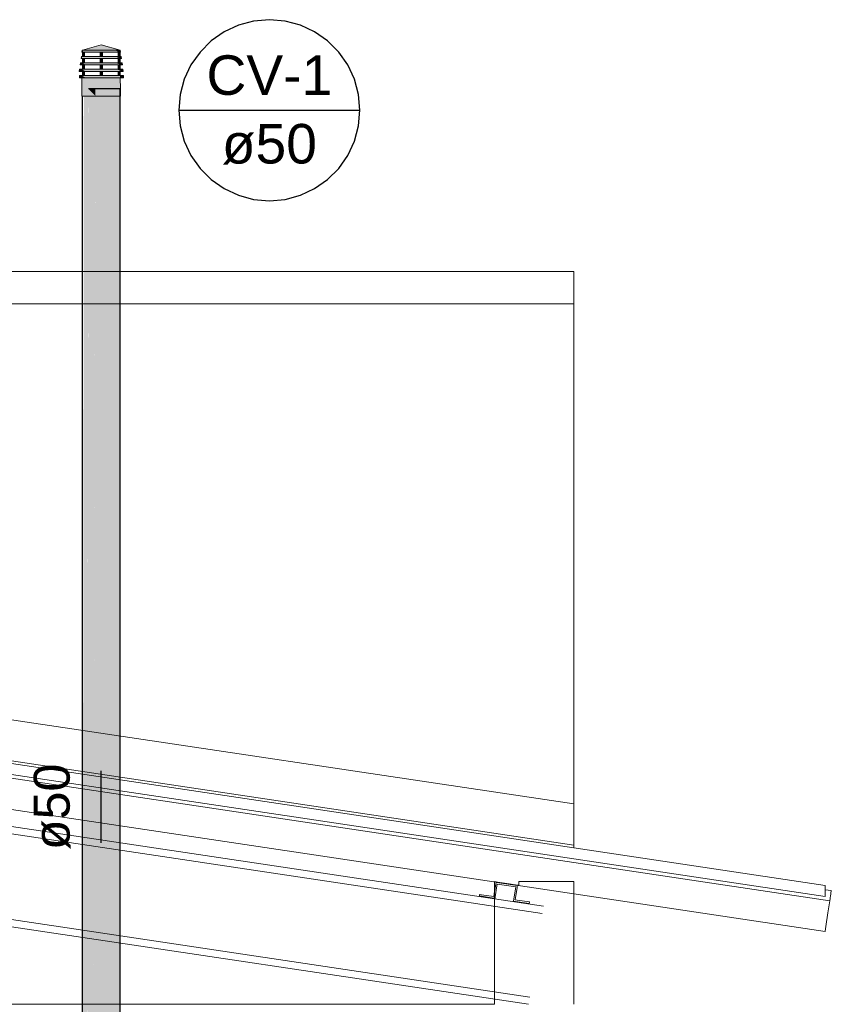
# Model space of a CAD drawing. Header units: millimetres. Extents: x -16331 to -10174, y -4135 to -3584.
# Tile 352 of 456: x -10256.27 to -10251.75, y -3956.25 to -3950.76. Entities that reach past the tile are written whole.
import ezdxf

# ---------------------------------------------------------------- set-up
doc = ezdxf.new("R2010")
doc.units = ezdxf.units.MM
for name, color, linetype, lineweight in [('CV-Colunas', 1, 'Continuous', 13), ('CV-Textos conduto', 7, 'Continuous', 5), ('DI-Elementos externos em corte', 9, 'Continuous', 18), ('DI-Elementos externos em vista', 9, 'Continuous', 5), ('IFC-Cobertura-Contorno', 253, 'Continuous', 5), ('IFC-Elemento construtivo genérico-Contorno', 253, 'Continuous', 5), ('IFC-Parede padrão-Contorno', 44, 'Continuous', 5), ('IFC-Parede-Contorno', 42, 'Continuous', 5)]:
    doc.layers.add(name, color=color, linetype=linetype, lineweight=lineweight)
for name, color, linetype in [('CV-Condutos', 1, 'Continuous'), ('CV-Indicação coluna', 7, 'Continuous'), ('CV-Sentido conduto', 7, 'Continuous')]:
    doc.layers.add(name, color=color, linetype=linetype)
doc.styles.add('Arial', font='arial.ttf', dxfattribs={"height": 100})

msp = doc.modelspace()

# ---------------------------------------------------------------- hatches: boundary and pattern name
at = {"layer": 'CV-Colunas', "linetype": 'Continuous'}
for points in [[(-10255.7104, -3950.9333), (-10255.8157, -3950.9035), (-10255.921, -3950.9333), (-10255.913, -3950.9333), (-10255.8902, -3950.9333), (-10255.856, -3950.9333), (-10255.8157, -3950.9333), (-10255.7754, -3950.9333), (-10255.7413, -3950.9333), (-10255.7185, -3950.9333)], [(-10255.921, -3950.9346), (-10255.9217, -3950.9333), (-10255.9233, -3950.9453), (-10255.921, -3950.9453), (-10255.9152, -3950.9453)], [(-10255.9152, -3950.9453), (-10255.909, -3950.9453), (-10255.909, -3950.9423), (-10255.909, -3950.9453), (-10255.8918, -3950.9453), (-10255.8569, -3950.9453), (-10255.8217, -3950.9453), (-10255.8157, -3950.9453), (-10255.8217, -3950.9435), (-10255.8563, -3950.9333), (-10255.8907, -3950.9333), (-10255.909, -3950.9333), (-10255.9136, -3950.9333), (-10255.9217, -3950.9333)], [(-10255.909, -3950.9688), (-10255.909, -3950.9453), (-10255.921, -3950.9453), (-10255.921, -3950.9688)], [(-10255.7163, -3950.9453), (-10255.7225, -3950.9423), (-10255.7408, -3950.9333), (-10255.7752, -3950.9333), (-10255.8097, -3950.9333), (-10255.8097, -3950.9435), (-10255.8097, -3950.9333), (-10255.8157, -3950.9333), (-10255.8563, -3950.9333), (-10255.8157, -3950.9453), (-10255.8097, -3950.9453), (-10255.7745, -3950.9453), (-10255.7396, -3950.9453), (-10255.7225, -3950.9453)], [(-10255.8097, -3950.9688), (-10255.8097, -3950.9453), (-10255.8217, -3950.9453), (-10255.8217, -3950.9688)], [(-10255.7097, -3950.9333), (-10255.7105, -3950.9333), (-10255.7178, -3950.9333), (-10255.7408, -3950.9333), (-10255.7163, -3950.9453), (-10255.7105, -3950.9453), (-10255.7105, -3950.9346), (-10255.7105, -3950.9453), (-10255.7081, -3950.9453)], [(-10255.7105, -3950.9688), (-10255.7105, -3950.9453), (-10255.7225, -3950.9453), (-10255.7225, -3950.9688)], [(-10255.9331, -3951.0164), (-10255.9242, -3951.0164), (-10255.921, -3951.0164), (-10255.909, -3951.0164), (-10255.8987, -3951.0164), (-10255.909, -3951.0112), (-10255.921, -3951.0052), (-10255.9226, -3951.0044), (-10255.9315, -3951.0044)], [(-10255.921, -3950.9786), (-10255.9266, -3950.9688), (-10255.9282, -3950.9808), (-10255.921, -3950.9808), (-10255.9197, -3950.9808)], [(-10255.9181, -3950.9688), (-10255.9266, -3950.9688), (-10255.9197, -3950.9808), (-10255.909, -3950.9808), (-10255.909, -3950.9758), (-10255.909, -3950.9808), (-10255.8953, -3950.9808), (-10255.8588, -3950.9808), (-10255.8217, -3950.9808), (-10255.8157, -3950.9808), (-10255.8217, -3950.9792), (-10255.8581, -3950.9688), (-10255.8941, -3950.9688), (-10255.909, -3950.9688)], [(-10255.8976, -3951.0044), (-10255.9226, -3951.0044), (-10255.8987, -3951.0164), (-10255.8606, -3951.0164), (-10255.8157, -3951.0044), (-10255.86, -3951.0044)], [(-10255.909, -3951.0044), (-10255.909, -3950.9808), (-10255.921, -3950.9808), (-10255.921, -3951.0044)], [(-10255.909, -3951.0399), (-10255.909, -3951.0164), (-10255.921, -3951.0164), (-10255.921, -3951.0399)], [(-10255.7073, -3951.0164), (-10255.7105, -3951.0149), (-10255.7225, -3951.0095), (-10255.7339, -3951.0044), (-10255.7714, -3951.0044), (-10255.8097, -3951.0044), (-10255.8097, -3951.0147), (-10255.8097, -3951.0044), (-10255.8157, -3951.0044), (-10255.8217, -3951.006), (-10255.8606, -3951.0164), (-10255.8217, -3951.0164), (-10255.8157, -3951.0164), (-10255.8097, -3951.0164), (-10255.7708, -3951.0164), (-10255.7327, -3951.0164), (-10255.7225, -3951.0164), (-10255.7105, -3951.0164)], [(-10255.7118, -3950.9808), (-10255.7225, -3950.9758), (-10255.7373, -3950.9688), (-10255.7733, -3950.9688), (-10255.8097, -3950.9688), (-10255.8097, -3950.9792), (-10255.8097, -3950.9688), (-10255.8157, -3950.9688), (-10255.8581, -3950.9688), (-10255.8157, -3950.9808), (-10255.8097, -3950.9808), (-10255.7727, -3950.9808), (-10255.7362, -3950.9808), (-10255.7225, -3950.9808)], [(-10255.8097, -3951.0044), (-10255.8097, -3950.9808), (-10255.8217, -3950.9808), (-10255.8217, -3951.0044)], [(-10255.8097, -3951.0399), (-10255.8097, -3951.0164), (-10255.8217, -3951.0164), (-10255.8217, -3951.0399)], [(-10255.7105, -3950.9808), (-10255.7032, -3950.9808), (-10255.7049, -3950.9688), (-10255.7105, -3950.9786), (-10255.7049, -3950.9688), (-10255.7105, -3950.9688), (-10255.7133, -3950.9688), (-10255.7373, -3950.9688), (-10255.7118, -3950.9808)], [(-10255.7073, -3951.0164), (-10255.6983, -3951.0164), (-10255.7, -3951.0044), (-10255.7088, -3951.0044), (-10255.7339, -3951.0044)], [(-10255.7105, -3951.0044), (-10255.7105, -3950.9808), (-10255.7225, -3950.9808), (-10255.7225, -3951.0044)], [(-10255.7105, -3951.0399), (-10255.7105, -3951.0164), (-10255.7225, -3951.0164), (-10255.7225, -3951.0399)], [(-10255.938, -3951.0519), (-10255.9287, -3951.0519), (-10255.921, -3951.0519), (-10255.909, -3951.0519), (-10255.9022, -3951.0519), (-10255.909, -3951.0486), (-10255.921, -3951.0428), (-10255.9271, -3951.0399), (-10255.9363, -3951.0399)], [(-10255.901, -3951.0399), (-10255.9271, -3951.0399), (-10255.9022, -3951.0519), (-10255.8625, -3951.0519), (-10255.8157, -3951.0399), (-10255.8619, -3951.0399)], [(-10255.909, -3951.0754), (-10255.909, -3951.0519), (-10255.921, -3951.0519), (-10255.921, -3951.0754)], [(-10255.7028, -3951.0519), (-10255.7105, -3951.0486), (-10255.7225, -3951.0433), (-10255.7304, -3951.0399), (-10255.7696, -3951.0399), (-10255.8097, -3951.0399), (-10255.8097, -3951.0503), (-10255.8097, -3951.0399), (-10255.8157, -3951.0399), (-10255.8217, -3951.0414), (-10255.8625, -3951.0519), (-10255.8217, -3951.0519), (-10255.8157, -3951.0519), (-10255.8097, -3951.0519), (-10255.7689, -3951.0519), (-10255.7293, -3951.0519), (-10255.7225, -3951.0519), (-10255.7105, -3951.0519)], [(-10255.8097, -3951.0754), (-10255.8097, -3951.0519), (-10255.8217, -3951.0519), (-10255.8217, -3951.0754)], [(-10255.7028, -3951.0519), (-10255.6935, -3951.0519), (-10255.6951, -3951.0399), (-10255.7043, -3951.0399), (-10255.7304, -3951.0399)], [(-10255.7105, -3951.0754), (-10255.7105, -3951.0519), (-10255.7225, -3951.0519), (-10255.7225, -3951.0754)], [(-10255.9251, -3951.0754), (-10255.9374, -3951.0754), (-10255.9374, -3951.0874), (-10255.9251, -3951.0874), (-10255.923, -3951.0874), (-10255.9034, -3951.0874), (-10255.923, -3951.0766)], [(-10255.7105, -3951.0874), (-10255.7107, -3951.0768), (-10255.7125, -3951.0754), (-10255.737, -3951.0754), (-10255.7682, -3951.0754), (-10255.8036, -3951.0754), (-10255.8399, -3951.0754), (-10255.8742, -3951.0754), (-10255.9034, -3951.0754), (-10255.9251, -3951.0754), (-10255.9034, -3951.0874), (-10255.8742, -3951.0874), (-10255.8399, -3951.0874), (-10255.8036, -3951.0874), (-10255.7682, -3951.0874), (-10255.737, -3951.0874), (-10255.7125, -3951.0874)], [(-10255.9218, -3951.1495), (-10255.9212, -3951.1495), (-10255.9148, -3951.1895), (-10255.8916, -3951.1895), (-10255.8968, -3951.1495), (-10255.9109, -3951.1495), (-10255.9162, -3951.1495), (-10255.9109, -3951.1495), (-10255.8968, -3951.1495), (-10255.9049, -3951.0874), (-10255.9184, -3951.0874), (-10255.9218, -3951.0874), (-10255.9218, -3951.1273), (-10255.9218, -3951.0874), (-10255.923, -3951.0874), (-10255.923, -3951.1495), (-10255.923, -3951.1895), (-10255.9218, -3951.1895), (-10255.9218, -3951.1637), (-10255.9218, -3951.1895), (-10255.9148, -3951.1895), (-10255.9212, -3951.1495)], [(-10255.8968, -3951.1495), (-10255.8916, -3951.1895), (-10255.8568, -3951.1895), (-10255.8673, -3951.1495), (-10255.8885, -3951.1495), (-10255.8673, -3951.1495), (-10255.8838, -3951.0874), (-10255.9049, -3951.0874)], [(-10255.8673, -3951.1495), (-10255.8568, -3951.1895), (-10255.8157, -3951.1895), (-10255.8198, -3951.1495), (-10255.8448, -3951.1495), (-10255.8568, -3951.1495), (-10255.8448, -3951.1495), (-10255.8198, -3951.1495), (-10255.8262, -3951.0874), (-10255.8568, -3951.0874), (-10255.8838, -3951.0874)], [(-10255.7709, -3951.1495), (-10255.7652, -3951.0874), (-10255.7948, -3951.0874), (-10255.8262, -3951.0874), (-10255.8198, -3951.1495), (-10255.8157, -3951.1895), (-10255.8075, -3951.1495), (-10255.7826, -3951.1495), (-10255.8075, -3951.1495), (-10255.8157, -3951.1895), (-10255.7747, -3951.1895)], [(-10255.7113, -3951.1495), (-10255.7113, -3951.1013), (-10255.7142, -3951.1495), (-10255.7105, -3951.0874), (-10255.7211, -3951.0874), (-10255.7399, -3951.0874), (-10255.7652, -3951.0874), (-10255.7399, -3951.1495), (-10255.7325, -3951.1495), (-10255.7184, -3951.1495), (-10255.7325, -3951.1495), (-10255.7399, -3951.1495), (-10255.7652, -3951.0874), (-10255.7709, -3951.1495), (-10255.7498, -3951.1495), (-10255.7709, -3951.1495), (-10255.7747, -3951.1895), (-10255.7399, -3951.1895), (-10255.7166, -3951.1895), (-10255.7113, -3951.1895)], [(-10255.697, -3951.0874), (-10255.6916, -3951.0874), (-10255.6916, -3951.0754), (-10255.697, -3951.0754), (-10255.7125, -3951.0754)], [(-10255.7093, -3951.1495), (-10255.7105, -3951.0874), (-10255.7113, -3951.1013), (-10255.7113, -3951.1495), (-10255.711, -3951.1495), (-10255.7113, -3951.1495), (-10255.7113, -3951.1895), (-10255.7085, -3951.1895)], [(-10255.697, -3951.0874), (-10255.7107, -3951.0768), (-10255.7105, -3951.0874)]]:
    msp.add_hatch(color=1, dxfattribs=at).paths.add_polyline_path(points)
at = {"layer": 'CV-Condutos', "linetype": 'Continuous'}
for points in [[(-10255.9126, -3959.2465), (-10255.9126, -3951.1495), (-10255.9218, -3959.2465)], [(-10255.8986, -3959.2465), (-10255.8866, -3959.2465), (-10255.8866, -3951.1495)], [(-10255.8484, -3951.1895), (-10255.8483, -3951.1495), (-10255.8866, -3951.1495)], [(-10255.866, -3959.2465), (-10255.8483, -3959.2465), (-10255.8483, -3951.1495)], [(-10255.8483, -3959.2465), (-10255.8247, -3959.2465), (-10255.8043, -3951.1495), (-10255.8483, -3951.1495)], [(-10255.8247, -3959.2465), (-10255.8043, -3959.2465), (-10255.8043, -3951.1495)], [(-10255.8043, -3959.2465), (-10255.7817, -3959.2465), (-10255.7622, -3951.1495), (-10255.8043, -3951.1495)], [(-10255.7817, -3959.2465), (-10255.7622, -3959.2465), (-10255.7622, -3951.1495)], [(-10255.7622, -3959.2465), (-10255.7446, -3959.2465), (-10255.7293, -3951.1495), (-10255.7622, -3951.1495)], [(-10255.7446, -3959.2465), (-10255.7293, -3959.2465), (-10255.7293, -3951.1495)], [(-10255.7293, -3959.2465), (-10255.7197, -3959.2465), (-10255.7113, -3951.1495), (-10255.7293, -3951.1495)], [(-10255.7197, -3959.2465), (-10255.7113, -3959.2465), (-10255.7113, -3951.1495)], [(-10255.9126, -3959.2465), (-10255.8986, -3959.2465), (-10255.8867, -3951.1895), (-10255.9126, -3951.1895)], [(-10255.8866, -3959.2465), (-10255.866, -3959.2465), (-10255.8484, -3951.1895), (-10255.8866, -3951.1895)]]:
    msp.add_hatch(color=11, dxfattribs=at).paths.add_polyline_path(points)
at = {"layer": 'CV-Sentido conduto', "linetype": 'Continuous'}
msp.add_hatch(color=9, dxfattribs=at).paths.add_polyline_path([(-10255.8154, -3954.9471), (-10255.8801, -3955.1886), (-10255.7507, -3955.1886)])

# ---------------------------------------------------------------- linework, layer by layer
at = {"layer": 'CV-Colunas'}
for p, q in [((-10255.8157, -3950.9035), (-10255.921, -3950.9333)), ((-10255.7104, -3950.9333), (-10255.8157, -3950.9035)), ((-10255.9217, -3950.9333), (-10255.9233, -3950.9453)), ((-10255.9233, -3950.9453), (-10255.921, -3950.9453)), ((-10255.9136, -3950.9333), (-10255.9217, -3950.9333)), ((-10255.921, -3950.9333), (-10255.913, -3950.9333)), ((-10255.909, -3950.9453), (-10255.921, -3950.9453)), ((-10255.921, -3950.9453), (-10255.921, -3950.9688)), ((-10255.921, -3950.9453), (-10255.9152, -3950.9453)), ((-10255.9152, -3950.9453), (-10255.909, -3950.9453)), ((-10255.909, -3950.9333), (-10255.9136, -3950.9333)), ((-10255.913, -3950.9333), (-10255.8902, -3950.9333)), ((-10255.8907, -3950.9333), (-10255.909, -3950.9333)), ((-10255.909, -3950.9453), (-10255.8918, -3950.9453)), ((-10255.909, -3950.9688), (-10255.909, -3950.9453)), ((-10255.8918, -3950.9453), (-10255.8569, -3950.9453)), ((-10255.8563, -3950.9333), (-10255.8907, -3950.9333)), ((-10255.8902, -3950.9333), (-10255.856, -3950.9333)), ((-10255.8569, -3950.9453), (-10255.8217, -3950.9453)), ((-10255.8157, -3950.9333), (-10255.8563, -3950.9333)), ((-10255.856, -3950.9333), (-10255.8157, -3950.9333)), ((-10255.8097, -3950.9453), (-10255.8217, -3950.9453)), ((-10255.8217, -3950.9453), (-10255.8217, -3950.9688)), ((-10255.8217, -3950.9453), (-10255.8157, -3950.9453)), ((-10255.8097, -3950.9333), (-10255.8157, -3950.9333)), ((-10255.8157, -3950.9333), (-10255.7754, -3950.9333)), ((-10255.8157, -3950.9453), (-10255.8097, -3950.9453)), ((-10255.7752, -3950.9333), (-10255.8097, -3950.9333)), ((-10255.8097, -3950.9688), (-10255.8097, -3950.9453)), ((-10255.8097, -3950.9453), (-10255.7745, -3950.9453)), ((-10255.7754, -3950.9333), (-10255.7413, -3950.9333)), ((-10255.7408, -3950.9333), (-10255.7752, -3950.9333)), ((-10255.7745, -3950.9453), (-10255.7396, -3950.9453)), ((-10255.7413, -3950.9333), (-10255.7185, -3950.9333)), ((-10255.7178, -3950.9333), (-10255.7408, -3950.9333)), ((-10255.7396, -3950.9453), (-10255.7225, -3950.9453)), ((-10255.7225, -3950.9453), (-10255.7163, -3950.9453)), ((-10255.7105, -3950.9453), (-10255.7225, -3950.9453)), ((-10255.7225, -3950.9453), (-10255.7225, -3950.9688)), ((-10255.7185, -3950.9333), (-10255.7104, -3950.9333)), ((-10255.7105, -3950.9333), (-10255.7178, -3950.9333)), ((-10255.7163, -3950.9453), (-10255.7105, -3950.9453)), ((-10255.7097, -3950.9333), (-10255.7105, -3950.9333)), ((-10255.7105, -3950.9688), (-10255.7105, -3950.9453)), ((-10255.7105, -3950.9453), (-10255.7081, -3950.9453)), ((-10255.7081, -3950.9453), (-10255.7097, -3950.9333)), ((-10255.9315, -3951.0044), (-10255.9331, -3951.0164)), ((-10255.9331, -3951.0164), (-10255.9242, -3951.0164)), ((-10255.9226, -3951.0044), (-10255.9315, -3951.0044)), ((-10255.9266, -3950.9688), (-10255.9282, -3950.9808)), ((-10255.9282, -3950.9808), (-10255.921, -3950.9808)), ((-10255.9181, -3950.9688), (-10255.9266, -3950.9688)), ((-10255.9242, -3951.0164), (-10255.921, -3951.0164)), ((-10255.8976, -3951.0044), (-10255.9226, -3951.0044)), ((-10255.921, -3950.9688), (-10255.909, -3950.9688)), ((-10255.921, -3950.9808), (-10255.9197, -3950.9808)), ((-10255.909, -3950.9808), (-10255.921, -3950.9808)), ((-10255.921, -3950.9808), (-10255.921, -3951.0044)), ((-10255.921, -3951.0044), (-10255.909, -3951.0044)), ((-10255.921, -3951.0164), (-10255.909, -3951.0164)), ((-10255.909, -3951.0164), (-10255.921, -3951.0164)), ((-10255.921, -3951.0164), (-10255.921, -3951.0399)), ((-10255.9197, -3950.9808), (-10255.909, -3950.9808)), ((-10255.909, -3950.9688), (-10255.9181, -3950.9688)), ((-10255.8941, -3950.9688), (-10255.909, -3950.9688)), ((-10255.909, -3950.9808), (-10255.8953, -3950.9808)), ((-10255.909, -3951.0044), (-10255.909, -3950.9808)), ((-10255.909, -3951.0164), (-10255.8987, -3951.0164)), ((-10255.909, -3951.0399), (-10255.909, -3951.0164)), ((-10255.8987, -3951.0164), (-10255.8606, -3951.0164)), ((-10255.86, -3951.0044), (-10255.8976, -3951.0044)), ((-10255.8953, -3950.9808), (-10255.8588, -3950.9808)), ((-10255.8581, -3950.9688), (-10255.8941, -3950.9688)), ((-10255.8606, -3951.0164), (-10255.8217, -3951.0164)), ((-10255.8157, -3951.0044), (-10255.86, -3951.0044)), ((-10255.8588, -3950.9808), (-10255.8217, -3950.9808)), ((-10255.8157, -3950.9688), (-10255.8581, -3950.9688)), ((-10255.8217, -3950.9688), (-10255.8097, -3950.9688)), ((-10255.8097, -3950.9808), (-10255.8217, -3950.9808)), ((-10255.8217, -3950.9808), (-10255.8217, -3951.0044)), ((-10255.8217, -3950.9808), (-10255.8157, -3950.9808)), ((-10255.8217, -3951.0044), (-10255.8097, -3951.0044)), ((-10255.8097, -3951.0164), (-10255.8217, -3951.0164)), ((-10255.8217, -3951.0164), (-10255.8217, -3951.0399)), ((-10255.8217, -3951.0164), (-10255.8157, -3951.0164)), ((-10255.8097, -3950.9688), (-10255.8157, -3950.9688)), ((-10255.8157, -3950.9808), (-10255.8097, -3950.9808)), ((-10255.8097, -3951.0044), (-10255.8157, -3951.0044)), ((-10255.8157, -3951.0164), (-10255.8097, -3951.0164)), ((-10255.7733, -3950.9688), (-10255.8097, -3950.9688)), ((-10255.8097, -3951.0044), (-10255.8097, -3950.9808)), ((-10255.8097, -3950.9808), (-10255.7727, -3950.9808)), ((-10255.7714, -3951.0044), (-10255.8097, -3951.0044)), ((-10255.8097, -3951.0399), (-10255.8097, -3951.0164)), ((-10255.8097, -3951.0164), (-10255.7708, -3951.0164)), ((-10255.7373, -3950.9688), (-10255.7733, -3950.9688)), ((-10255.7727, -3950.9808), (-10255.7362, -3950.9808)), ((-10255.7339, -3951.0044), (-10255.7714, -3951.0044)), ((-10255.7708, -3951.0164), (-10255.7327, -3951.0164)), ((-10255.7133, -3950.9688), (-10255.7373, -3950.9688)), ((-10255.7362, -3950.9808), (-10255.7225, -3950.9808)), ((-10255.7088, -3951.0044), (-10255.7339, -3951.0044)), ((-10255.7327, -3951.0164), (-10255.7225, -3951.0164)), ((-10255.7225, -3950.9688), (-10255.7105, -3950.9688)), ((-10255.7225, -3950.9808), (-10255.7118, -3950.9808)), ((-10255.7105, -3950.9808), (-10255.7225, -3950.9808)), ((-10255.7225, -3950.9808), (-10255.7225, -3951.0044)), ((-10255.7225, -3951.0044), (-10255.7105, -3951.0044)), ((-10255.7225, -3951.0164), (-10255.7105, -3951.0164)), ((-10255.7105, -3951.0164), (-10255.7225, -3951.0164)), ((-10255.7225, -3951.0164), (-10255.7225, -3951.0399)), ((-10255.7105, -3950.9688), (-10255.7133, -3950.9688)), ((-10255.7118, -3950.9808), (-10255.7105, -3950.9808)), ((-10255.7049, -3950.9688), (-10255.7105, -3950.9688)), ((-10255.7105, -3950.9808), (-10255.7032, -3950.9808)), ((-10255.7105, -3951.0044), (-10255.7105, -3950.9808)), ((-10255.7105, -3951.0164), (-10255.7073, -3951.0164)), ((-10255.7105, -3951.0399), (-10255.7105, -3951.0164)), ((-10255.7, -3951.0044), (-10255.7088, -3951.0044)), ((-10255.7073, -3951.0164), (-10255.6983, -3951.0164)), ((-10255.7032, -3950.9808), (-10255.7049, -3950.9688)), ((-10255.6983, -3951.0164), (-10255.7, -3951.0044)), ((-10255.9363, -3951.0399), (-10255.938, -3951.0519)), ((-10255.938, -3951.0519), (-10255.9287, -3951.0519)), ((-10255.9271, -3951.0399), (-10255.9363, -3951.0399)), ((-10255.9287, -3951.0519), (-10255.921, -3951.0519)), ((-10255.901, -3951.0399), (-10255.9271, -3951.0399)), ((-10255.921, -3951.0399), (-10255.909, -3951.0399)), ((-10255.921, -3951.0519), (-10255.909, -3951.0519)), ((-10255.909, -3951.0519), (-10255.921, -3951.0519)), ((-10255.921, -3951.0519), (-10255.921, -3951.0754)), ((-10255.909, -3951.0519), (-10255.9022, -3951.0519)), ((-10255.909, -3951.0754), (-10255.909, -3951.0519)), ((-10255.9022, -3951.0519), (-10255.8625, -3951.0519)), ((-10255.8619, -3951.0399), (-10255.901, -3951.0399)), ((-10255.8625, -3951.0519), (-10255.8217, -3951.0519)), ((-10255.8157, -3951.0399), (-10255.8619, -3951.0399)), ((-10255.8217, -3951.0399), (-10255.8097, -3951.0399)), ((-10255.8097, -3951.0519), (-10255.8217, -3951.0519)), ((-10255.8217, -3951.0519), (-10255.8217, -3951.0754)), ((-10255.8217, -3951.0519), (-10255.8157, -3951.0519)), ((-10255.8097, -3951.0399), (-10255.8157, -3951.0399)), ((-10255.8157, -3951.0519), (-10255.8097, -3951.0519)), ((-10255.7696, -3951.0399), (-10255.8097, -3951.0399)), ((-10255.8097, -3951.0754), (-10255.8097, -3951.0519)), ((-10255.8097, -3951.0519), (-10255.7689, -3951.0519)), ((-10255.7304, -3951.0399), (-10255.7696, -3951.0399)), ((-10255.7689, -3951.0519), (-10255.7293, -3951.0519)), ((-10255.7043, -3951.0399), (-10255.7304, -3951.0399)), ((-10255.7293, -3951.0519), (-10255.7225, -3951.0519)), ((-10255.7225, -3951.0399), (-10255.7105, -3951.0399)), ((-10255.7225, -3951.0519), (-10255.7105, -3951.0519)), ((-10255.7105, -3951.0519), (-10255.7225, -3951.0519)), ((-10255.7225, -3951.0519), (-10255.7225, -3951.0754)), ((-10255.7105, -3951.0519), (-10255.7028, -3951.0519)), ((-10255.7105, -3951.0754), (-10255.7105, -3951.0519)), ((-10255.6951, -3951.0399), (-10255.7043, -3951.0399)), ((-10255.7028, -3951.0519), (-10255.6935, -3951.0519)), ((-10255.6935, -3951.0519), (-10255.6951, -3951.0399)), ((-10255.9374, -3951.0754), (-10255.9374, -3951.0874)), ((-10255.9251, -3951.0754), (-10255.9374, -3951.0754)), ((-10255.9374, -3951.0874), (-10255.9251, -3951.0874)), ((-10255.9034, -3951.0754), (-10255.9251, -3951.0754)), ((-10255.9251, -3951.0874), (-10255.923, -3951.0874)), ((-10255.923, -3951.0874), (-10255.9034, -3951.0874)), ((-10255.9218, -3951.0874), (-10255.923, -3951.0874)), ((-10255.923, -3951.0874), (-10255.923, -3951.1495)), ((-10255.9184, -3951.0874), (-10255.9218, -3951.0874)), ((-10255.921, -3951.0754), (-10255.909, -3951.0754)), ((-10255.9049, -3951.0874), (-10255.9184, -3951.0874)), ((-10255.8838, -3951.0874), (-10255.9049, -3951.0874)), ((-10255.8742, -3951.0754), (-10255.9034, -3951.0754)), ((-10255.9034, -3951.0874), (-10255.8742, -3951.0874)), ((-10255.8568, -3951.0874), (-10255.8838, -3951.0874)), ((-10255.8399, -3951.0754), (-10255.8742, -3951.0754)), ((-10255.8742, -3951.0874), (-10255.8399, -3951.0874)), ((-10255.8262, -3951.0874), (-10255.8568, -3951.0874)), ((-10255.8036, -3951.0754), (-10255.8399, -3951.0754)), ((-10255.8399, -3951.0874), (-10255.8036, -3951.0874)), ((-10255.7948, -3951.0874), (-10255.8262, -3951.0874)), ((-10255.8217, -3951.0754), (-10255.8097, -3951.0754)), ((-10255.7682, -3951.0754), (-10255.8036, -3951.0754)), ((-10255.8036, -3951.0874), (-10255.7682, -3951.0874)), ((-10255.7652, -3951.0874), (-10255.7948, -3951.0874)), ((-10255.737, -3951.0754), (-10255.7682, -3951.0754)), ((-10255.7682, -3951.0874), (-10255.737, -3951.0874)), ((-10255.7399, -3951.0874), (-10255.7652, -3951.0874)), ((-10255.7211, -3951.0874), (-10255.7399, -3951.0874)), ((-10255.7125, -3951.0754), (-10255.737, -3951.0754)), ((-10255.737, -3951.0874), (-10255.7125, -3951.0874)), ((-10255.7225, -3951.0754), (-10255.7105, -3951.0754)), ((-10255.7105, -3951.0874), (-10255.7211, -3951.0874)), ((-10255.697, -3951.0754), (-10255.7125, -3951.0754)), ((-10255.7125, -3951.0874), (-10255.7105, -3951.0874)), ((-10255.7105, -3951.0874), (-10255.697, -3951.0874)), ((-10255.7093, -3951.1495), (-10255.7105, -3951.0874)), ((-10255.6916, -3951.0754), (-10255.697, -3951.0754)), ((-10255.697, -3951.0874), (-10255.6916, -3951.0874)), ((-10255.6916, -3951.0874), (-10255.6916, -3951.0754)), ((-10255.923, -3951.1495), (-10255.923, -3951.1895)), ((-10255.7085, -3951.1895), (-10255.7093, -3951.1495)), ((-10255.923, -3951.1895), (-10255.9218, -3951.1895)), ((-10255.9218, -3951.1895), (-10255.9148, -3951.1895)), ((-10255.9148, -3951.1895), (-10255.8916, -3951.1895)), ((-10255.8916, -3951.1895), (-10255.8568, -3951.1895)), ((-10255.8568, -3951.1895), (-10255.8157, -3951.1895)), ((-10255.8157, -3951.1895), (-10255.7747, -3951.1895)), ((-10255.7747, -3951.1895), (-10255.7399, -3951.1895)), ((-10255.7399, -3951.1895), (-10255.7166, -3951.1895)), ((-10255.7166, -3951.1895), (-10255.7113, -3951.1895)), ((-10255.7113, -3951.1895), (-10255.7085, -3951.1895))]:
    msp.add_line(p, q, dxfattribs=at)
at = {"layer": 'CV-Condutos'}
for p, q in [((-10255.8483, -3951.1495), (-10255.8866, -3951.1495)), ((-10255.8043, -3951.1495), (-10255.8483, -3951.1495)), ((-10255.7622, -3951.1495), (-10255.8043, -3951.1495)), ((-10255.7293, -3951.1495), (-10255.7622, -3951.1495)), ((-10255.7113, -3951.1495), (-10255.7293, -3951.1495)), ((-10255.7113, -3959.2465), (-10255.7113, -3951.1495)), ((-10255.9218, -3951.1895), (-10255.9218, -3959.2465))]:
    msp.add_line(p, q, dxfattribs=at)
at = {"layer": 'CV-Indicação coluna'}
msp.add_line((-10255.3841, -3951.2684), (-10254.3758, -3951.2684), dxfattribs=at)
msp.add_lwpolyline([(-10254.3758, -3951.2684), (-10254.3835, -3951.1809), (-10254.4062, -3951.096), (-10254.4434, -3951.0163), (-10254.4938, -3950.9444), (-10254.5559, -3950.8822), (-10254.6279, -3950.8318), (-10254.7075, -3950.7947), (-10254.7924, -3950.7719), (-10254.88, -3950.7643), (-10254.9675, -3950.7719), (-10255.0524, -3950.7947), (-10255.132, -3950.8318), (-10255.204, -3950.8822), (-10255.2661, -3950.9444), (-10255.3165, -3951.0163), (-10255.3537, -3951.096), (-10255.3764, -3951.1809), (-10255.3841, -3951.2684), (-10255.3764, -3951.356), (-10255.3537, -3951.4408), (-10255.3165, -3951.5205), (-10255.2661, -3951.5925), (-10255.204, -3951.6546), (-10255.132, -3951.705), (-10255.0524, -3951.7421), (-10254.9675, -3951.7649), (-10254.88, -3951.7725), (-10254.7924, -3951.7649), (-10254.7075, -3951.7421), (-10254.6279, -3951.705), (-10254.5559, -3951.6546), (-10254.4938, -3951.5925), (-10254.4434, -3951.5205), (-10254.4062, -3951.4408), (-10254.3835, -3951.356), (-10254.3758, -3951.2684)], dxfattribs=at)
at = {"layer": 'CV-Sentido conduto'}
msp.add_lwpolyline([(-10255.8154, -3955.3471), (-10255.8154, -3954.9471)], dxfattribs=at)
at = {"layer": 'DI-Elementos externos em corte'}
for p, q in [((-10253.1861, -3955.3758), (-10268.5443, -3953.0721)), ((-10268.5443, -3953.1328), (-10253.1861, -3955.4365)), ((-10257.1575, -3954.8603), (-10254.6058, -3955.2431)), ((-10254.6058, -3955.2431), (-10253.1861, -3955.456)), ((-10251.7861, -3955.5858), (-10253.1861, -3955.3758)), ((-10253.1861, -3955.4365), (-10251.7861, -3955.6465)), ((-10253.1861, -3955.456), (-10251.7606, -3955.6699)), ((-10253.6261, -3955.5636), (-10253.6261, -3955.5659)), ((-10253.618, -3955.5648), (-10253.6261, -3955.5636)), ((-10253.6261, -3955.5659), (-10253.6261, -3955.5668)), ((-10253.6261, -3955.5668), (-10253.6261, -3955.5749)), ((-10253.6185, -3955.568), (-10253.62, -3955.5782)), ((-10253.6032, -3955.5703), (-10253.6185, -3955.568)), ((-10253.6101, -3955.566), (-10253.618, -3955.5648)), ((-10253.5446, -3955.5759), (-10253.6101, -3955.566)), ((-10253.4998, -3955.5858), (-10253.6032, -3955.5703)), ((-10253.4919, -3955.5636), (-10253.4919, -3955.5715)), ((-10253.3062, -3955.5636), (-10253.4919, -3955.5636)), ((-10253.1861, -3955.5636), (-10253.3062, -3955.5636)), ((-10253.1861, -3955.6319), (-10253.1861, -3955.5636)), ((-10253.6261, -3955.6184), (-10253.6304, -3955.6471)), ((-10253.6261, -3955.5749), (-10253.6261, -3955.6184)), ((-10253.62, -3955.5782), (-10253.6261, -3955.6184)), ((-10253.6261, -3955.6184), (-10253.6261, -3955.6454)), ((-10253.6225, -3955.6483), (-10253.6133, -3955.5873)), ((-10253.6133, -3955.5873), (-10253.6118, -3955.5771)), ((-10253.6118, -3955.5771), (-10253.5985, -3955.5791)), ((-10253.5985, -3955.5791), (-10253.5089, -3955.5925)), ((-10253.4994, -3955.5826), (-10253.5446, -3955.5759)), ((-10253.5105, -3955.6027), (-10253.5208, -3955.6716)), ((-10253.5117, -3955.6649), (-10253.5014, -3955.596)), ((-10253.5089, -3955.5925), (-10253.5105, -3955.6027)), ((-10253.5014, -3955.596), (-10253.4998, -3955.5858)), ((-10253.4919, -3955.5838), (-10253.4994, -3955.5826)), ((-10253.4919, -3955.5715), (-10253.4919, -3955.5838)), ((-10251.7861, -3955.5931), (-10251.7861, -3955.5858)), ((-10251.7861, -3955.6083), (-10251.7861, -3955.5931)), ((-10251.7861, -3955.6465), (-10251.7861, -3955.6083)), ((-10253.7096, -3955.6362), (-10253.7107, -3955.6431)), ((-10253.7107, -3955.6431), (-10253.6995, -3955.6448)), ((-10253.7095, -3955.6352), (-10253.7096, -3955.6362)), ((-10253.6993, -3955.6367), (-10253.7095, -3955.6352)), ((-10253.6995, -3955.6448), (-10253.6316, -3955.655)), ((-10253.6304, -3955.6471), (-10253.6993, -3955.6367)), ((-10253.6316, -3955.655), (-10253.6261, -3955.6558)), ((-10253.6261, -3955.6454), (-10253.6261, -3955.6558)), ((-10253.6261, -3955.6558), (-10253.6236, -3955.6562)), ((-10253.6261, -3955.6558), (-10253.6261, -3955.6599)), ((-10253.6261, -3955.6599), (-10253.6261, -3955.6723)), ((-10253.6261, -3955.6723), (-10253.6261, -3955.6801)), ((-10253.6261, -3955.6801), (-10253.6261, -3955.7004)), ((-10253.6236, -3955.6562), (-10253.6225, -3955.6483)), ((-10253.5208, -3955.6716), (-10253.5096, -3955.6733)), ((-10253.5015, -3955.6664), (-10253.5117, -3955.6649)), ((-10253.5096, -3955.6733), (-10253.4338, -3955.6847)), ((-10253.4326, -3955.6768), (-10253.5015, -3955.6664)), ((-10253.4338, -3955.6847), (-10253.4326, -3955.6768)), ((-10253.1861, -3955.6454), (-10253.1861, -3955.6319)), ((-10253.1861, -3956.2465), (-10253.1861, -3955.6454)), ((-10251.7606, -3955.6699), (-10251.7586, -3955.6566)), ((-10251.7586, -3955.6566), (-10251.7577, -3955.6507)), ((-10251.7577, -3955.6507), (-10251.757, -3955.6458)), ((-10253.6261, -3955.7004), (-10253.6261, -3956.1776)), ((-10253.6261, -3956.1776), (-10253.6261, -3956.1979)), ((-10253.6261, -3956.1979), (-10253.6261, -3956.2181)), ((-10253.6261, -3956.2181), (-10253.6261, -3956.2465))]:
    msp.add_line(p, q, dxfattribs=at)
at = {"layer": 'DI-Elementos externos em corte', "lineweight": 5}
for p, q in [((-10253.1861, -3955.3758), (-10268.5443, -3953.0721)), ((-10268.5443, -3953.1328), (-10253.1861, -3955.4365)), ((-10257.1575, -3954.8603), (-10254.6058, -3955.2431)), ((-10254.6058, -3955.2431), (-10253.1861, -3955.456)), ((-10251.7861, -3955.5858), (-10253.1861, -3955.3758)), ((-10253.1861, -3955.4365), (-10251.7861, -3955.6465)), ((-10253.1861, -3955.456), (-10251.7606, -3955.6699)), ((-10253.6261, -3955.5636), (-10253.6261, -3955.5659)), ((-10253.618, -3955.5648), (-10253.6261, -3955.5636)), ((-10253.6261, -3955.5659), (-10253.6261, -3955.5668)), ((-10253.6261, -3955.5668), (-10253.6261, -3955.5749)), ((-10253.6185, -3955.568), (-10253.62, -3955.5782)), ((-10253.6032, -3955.5703), (-10253.6185, -3955.568)), ((-10253.6101, -3955.566), (-10253.618, -3955.5648)), ((-10253.5446, -3955.5759), (-10253.6101, -3955.566)), ((-10253.4998, -3955.5858), (-10253.6032, -3955.5703)), ((-10253.4919, -3955.5636), (-10253.4919, -3955.5715)), ((-10253.3062, -3955.5636), (-10253.4919, -3955.5636)), ((-10253.1861, -3955.5636), (-10253.3062, -3955.5636)), ((-10253.1861, -3955.6319), (-10253.1861, -3955.5636)), ((-10253.6261, -3955.6184), (-10253.6304, -3955.6471)), ((-10253.6261, -3955.5749), (-10253.6261, -3955.6184)), ((-10253.62, -3955.5782), (-10253.6261, -3955.6184)), ((-10253.6261, -3955.6184), (-10253.6261, -3955.6454)), ((-10253.6225, -3955.6483), (-10253.6133, -3955.5873)), ((-10253.6133, -3955.5873), (-10253.6118, -3955.5771)), ((-10253.6118, -3955.5771), (-10253.5985, -3955.5791)), ((-10253.5985, -3955.5791), (-10253.5089, -3955.5925)), ((-10253.4994, -3955.5826), (-10253.5446, -3955.5759)), ((-10253.5105, -3955.6027), (-10253.5208, -3955.6716)), ((-10253.5117, -3955.6649), (-10253.5014, -3955.596)), ((-10253.5089, -3955.5925), (-10253.5105, -3955.6027)), ((-10253.5014, -3955.596), (-10253.4998, -3955.5858)), ((-10253.4919, -3955.5838), (-10253.4994, -3955.5826)), ((-10253.4919, -3955.5715), (-10253.4919, -3955.5838)), ((-10251.7861, -3955.5931), (-10251.7861, -3955.5858)), ((-10251.7861, -3955.6083), (-10251.7861, -3955.5931)), ((-10251.7861, -3955.6465), (-10251.7861, -3955.6083)), ((-10253.7096, -3955.6362), (-10253.7107, -3955.6431)), ((-10253.7107, -3955.6431), (-10253.6995, -3955.6448)), ((-10253.7095, -3955.6352), (-10253.7096, -3955.6362)), ((-10253.6993, -3955.6367), (-10253.7095, -3955.6352)), ((-10253.6995, -3955.6448), (-10253.6316, -3955.655)), ((-10253.6304, -3955.6471), (-10253.6993, -3955.6367)), ((-10253.6316, -3955.655), (-10253.6261, -3955.6558)), ((-10253.6261, -3955.6454), (-10253.6261, -3955.6558)), ((-10253.6261, -3955.6558), (-10253.6236, -3955.6562)), ((-10253.6261, -3955.6558), (-10253.6261, -3955.6599)), ((-10253.6261, -3955.6599), (-10253.6261, -3955.6723)), ((-10253.6261, -3955.6723), (-10253.6261, -3955.6801)), ((-10253.6261, -3955.6801), (-10253.6261, -3955.7004)), ((-10253.6236, -3955.6562), (-10253.6225, -3955.6483)), ((-10253.5208, -3955.6716), (-10253.5096, -3955.6733)), ((-10253.5015, -3955.6664), (-10253.5117, -3955.6649)), ((-10253.5096, -3955.6733), (-10253.4338, -3955.6847)), ((-10253.4326, -3955.6768), (-10253.5015, -3955.6664)), ((-10253.4338, -3955.6847), (-10253.4326, -3955.6768)), ((-10253.1861, -3955.6454), (-10253.1861, -3955.6319)), ((-10253.1861, -3956.2465), (-10253.1861, -3955.6454)), ((-10251.7606, -3955.6699), (-10251.7586, -3955.6566)), ((-10251.7586, -3955.6566), (-10251.7577, -3955.6507)), ((-10251.7577, -3955.6507), (-10251.757, -3955.6458)), ((-10253.6261, -3955.7004), (-10253.6261, -3956.1776)), ((-10253.6261, -3956.1776), (-10253.6261, -3956.1979)), ((-10253.6261, -3956.1979), (-10253.6261, -3956.2181)), ((-10253.6261, -3956.2181), (-10253.6261, -3956.2465))]:
    msp.add_line(p, q, dxfattribs=at)
at = {"layer": 'DI-Elementos externos em vista'}
for p, q in [((-10253.1861, -3952.1665), (-10270.8236, -3952.1665)), ((-10253.1861, -3952.2465), (-10253.1861, -3952.1665)), ((-10253.1861, -3952.3465), (-10253.1861, -3952.2465)), ((-10270.8236, -3952.3465), (-10253.1861, -3952.3465)), ((-10253.1861, -3953.4392), (-10253.1861, -3952.3465)), ((-10253.1861, -3955.1312), (-10270.8236, -3952.4855)), ((-10253.1861, -3955.3596), (-10270.8236, -3952.714)), ((-10270.8236, -3952.714), (-10253.1861, -3955.3596)), ((-10270.8236, -3952.9863), (-10253.1861, -3955.6319)), ((-10253.3549, -3955.7006), (-10270.8236, -3953.0803)), ((-10270.8236, -3953.1207), (-10253.3608, -3955.7401)), ((-10253.1861, -3954.0331), (-10253.1861, -3953.4392)), ((-10253.4309, -3956.2069), (-10270.8236, -3953.598)), ((-10270.8236, -3953.6385), (-10253.4368, -3956.2465)), ((-10253.1861, -3954.575), (-10253.1861, -3954.0331)), ((-10253.1861, -3955.1312), (-10253.1861, -3954.575)), ((-10253.1861, -3955.3596), (-10253.1861, -3955.1312)), ((-10253.1861, -3955.1621), (-10253.1861, -3955.1312)), ((-10253.1861, -3955.3596), (-10253.1861, -3955.1621)), ((-10253.1861, -3955.3758), (-10253.1861, -3955.3596)), ((-10251.7521, -3955.6134), (-10251.7861, -3955.6083)), ((-10251.757, -3955.6458), (-10251.7521, -3955.6134)), ((-10253.1861, -3955.6319), (-10251.7864, -3955.8418)), ((-10251.7708, -3955.738), (-10251.7606, -3955.6699)), ((-10251.7822, -3955.8138), (-10251.7708, -3955.738)), ((-10251.7864, -3955.8418), (-10251.7861, -3955.8396)), ((-10251.7861, -3955.8396), (-10251.7822, -3955.8138)), ((-10266.0273, -3956.2465), (-10253.6261, -3956.2465)), ((-10255.8657, -3956.2465), (-10257.0057, -3956.2465)), ((-10255.8057, -3956.2465), (-10255.8657, -3956.2465)), ((-10255.4457, -3956.2465), (-10255.8057, -3956.2465)), ((-10254.3057, -3956.2465), (-10255.4457, -3956.2465)), ((-10253.8857, -3956.2465), (-10254.3057, -3956.2465)), ((-10253.8261, -3956.2465), (-10253.8857, -3956.2465)), ((-10253.7861, -3956.2465), (-10253.8261, -3956.2465)), ((-10253.6261, -3956.2465), (-10253.7861, -3956.2465))]:
    msp.add_line(p, q, dxfattribs=at)
at = {"layer": 'IFC-Cobertura-Contorno', "lineweight": 5}
for p, q in [((-10253.1861, -3952.1665), (-10270.8236, -3952.1665)), ((-10253.1861, -3952.2465), (-10253.1861, -3952.1665)), ((-10253.1861, -3952.3465), (-10253.1861, -3952.2465)), ((-10270.8236, -3952.3465), (-10253.1861, -3952.3465)), ((-10270.8236, -3952.9863), (-10253.1861, -3955.6319)), ((-10253.3549, -3955.7006), (-10270.8236, -3953.0803)), ((-10270.8236, -3953.1207), (-10253.3608, -3955.7401)), ((-10253.4309, -3956.2069), (-10270.8236, -3953.598)), ((-10270.8236, -3953.6385), (-10253.4368, -3956.2465)), ((-10251.7521, -3955.6134), (-10251.7861, -3955.6083)), ((-10251.757, -3955.6458), (-10251.7521, -3955.6134)), ((-10253.1861, -3955.6319), (-10251.7864, -3955.8418)), ((-10251.7708, -3955.738), (-10251.7606, -3955.6699)), ((-10251.7822, -3955.8138), (-10251.7708, -3955.738)), ((-10251.7864, -3955.8418), (-10251.7861, -3955.8396)), ((-10251.7861, -3955.8396), (-10251.7822, -3955.8138))]:
    msp.add_line(p, q, dxfattribs=at)
at = {"layer": 'IFC-Elemento construtivo genérico-Contorno', "lineweight": 5}
for p, q in [((-10253.1861, -3955.1312), (-10270.8236, -3952.4855)), ((-10253.1861, -3955.3596), (-10270.8236, -3952.714)), ((-10270.8236, -3952.714), (-10253.1861, -3955.3596)), ((-10253.1861, -3955.1621), (-10253.1861, -3955.1312)), ((-10253.1861, -3955.3596), (-10253.1861, -3955.1621)), ((-10253.1861, -3955.3758), (-10253.1861, -3955.3596))]:
    msp.add_line(p, q, dxfattribs=at)
at = {"layer": 'IFC-Parede padrão-Contorno', "lineweight": 5}
for p, q in [((-10253.1861, -3953.4392), (-10253.1861, -3952.3465)), ((-10253.1861, -3954.0331), (-10253.1861, -3953.4392)), ((-10253.1861, -3954.575), (-10253.1861, -3954.0331)), ((-10253.1861, -3955.1312), (-10253.1861, -3954.575)), ((-10253.1861, -3955.3596), (-10253.1861, -3955.1312)), ((-10266.0273, -3956.2465), (-10253.6261, -3956.2465))]:
    msp.add_line(p, q, dxfattribs=at)
at = {"layer": 'IFC-Parede-Contorno', "lineweight": 5}
for p, q in [((-10255.8657, -3956.2465), (-10257.0057, -3956.2465)), ((-10255.8057, -3956.2465), (-10255.8657, -3956.2465)), ((-10255.4457, -3956.2465), (-10255.8057, -3956.2465)), ((-10254.3057, -3956.2465), (-10255.4457, -3956.2465)), ((-10253.8857, -3956.2465), (-10254.3057, -3956.2465)), ((-10253.8261, -3956.2465), (-10253.8857, -3956.2465)), ((-10253.7861, -3956.2465), (-10253.8261, -3956.2465)), ((-10253.6261, -3956.2465), (-10253.7861, -3956.2465))]:
    msp.add_line(p, q, dxfattribs=at)

# ---------------------------------------------------------------- texts
at = {"layer": 'CV-Indicação coluna', "char_height": 0.22, "attachment_point": 8, "line_spacing_factor": 0.6, "style": 'Arial'}
for s, insert, width in [('CV-1', (-10254.88, -3951.1858), 1.400488), ('ø50', (-10254.88, -3951.571), 1.059085)]:
    msp.add_mtext(s, dxfattribs=dict(at, insert=insert, width=width))
at = {"layer": 'CV-Textos conduto', "insert": (-10255.9861, -3955.1471), "char_height": 0.2, "width": 0.962805, "attachment_point": 8, "rotation": 90.0002, "line_spacing_factor": 0.6, "style": 'Arial'}
msp.add_mtext('ø50', dxfattribs=at)

doc.saveas('drawing.dxf')
